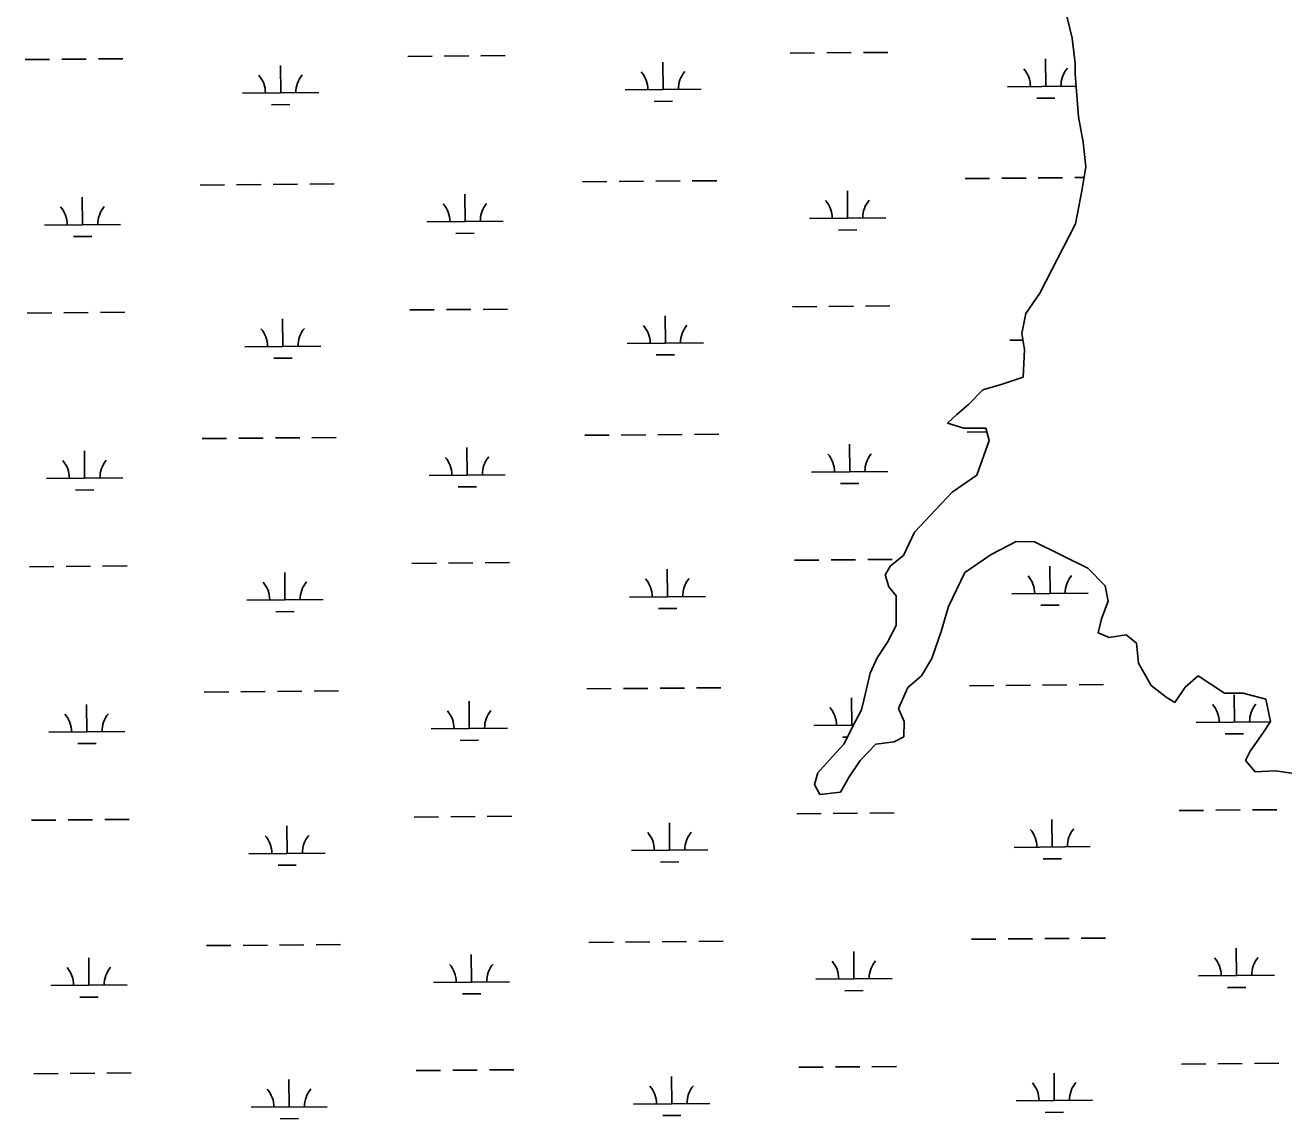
# Model space of a CAD drawing. Extents: x 3568792 to 3606828, y 529143 to 554785.
# Drawn here: x 3592987 to 3594639, y 543811 to 545246 of the extents above; entities that cross this region are included whole.
import ezdxf

# ---------------------------------------------------------------- set-up
doc = ezdxf.new("R2010")
doc.units = 0
doc.layers.add('V-TOPO-SHOR', color=7, linetype='Continuous')
doc.layers.add('V-WETL-SWMP', color=7, linetype='Continuous')

msp = doc.modelspace()

# ---------------------------------------------------------------- linework, layer by layer
at = {"layer": 'V-TOPO-SHOR'}
for p, q in [((3594351.5, 545268.6), (3594360.9, 545229.1)), ((3594360.9, 545229.1), (3594364.8, 545195.6)), ((3594364.8, 545195.6), (3594365.2, 545182.3)), ((3594365.2, 545182.3), (3594369.2, 545125.8)), ((3594369.2, 545125.8), (3594375.5, 545092.6)), ((3594375.5, 545092.6), (3594379.1, 545060)), ((3594379.1, 545060), (3594374.1, 545031.2)), ((3594374.1, 545030.7), (3594365.4, 544985.3)), ((3594374.1, 545031.2), (3594374.1, 545030.7)), ((3594365.4, 544985.3), (3594318.8, 544894.5)), ((3594318.8, 544894.5), (3594300.4, 544867.7)), ((3594300.4, 544867.7), (3594295, 544841.3)), ((3594295, 544841.3), (3594298.6, 544820.5)), ((3594298.6, 544820.5), (3594296.7, 544783.9)), ((3594296.7, 544783.9), (3594267.8, 544774.5)), ((3594243.8, 544767.3), (3594225.2, 544748.1)), ((3594267.8, 544774.5), (3594243.8, 544767.3)), ((3594225.2, 544748.1), (3594209.9, 544735.3)), ((3594209.9, 544735.3), (3594197.6, 544723.7)), ((3594197.6, 544723.7), (3594219, 544717.3)), ((3594219, 544717.3), (3594247.6, 544717.2)), ((3594247.6, 544717.2), (3594252, 544701.1)), ((3594252, 544701.1), (3594236.2, 544655.6)), ((3594236.2, 544655.6), (3594203.5, 544633.1)), ((3594203.5, 544633.1), (3594154, 544580.6)), ((3594154, 544580.6), (3594139.6, 544550.1)), ((3594254.6, 544551.4), (3594287.4, 544568.3)), ((3594287.4, 544568.3), (3594311.6, 544568.1)), ((3594311.6, 544568.1), (3594381.6, 544533.6)), ((3594139.6, 544550.1), (3594122.9, 544536.6)), ((3594220.2, 544528), (3594254.6, 544551.4)), ((3594122.9, 544536.6), (3594115.9, 544524.9)), ((3594381.6, 544533.6), (3594404.4, 544510.4)), ((3594115.9, 544524.9), (3594120.4, 544509.1)), ((3594198.8, 544483.4), (3594220.2, 544528)), ((3594120.4, 544509.1), (3594130.2, 544497.3)), ((3594404.4, 544510.4), (3594408.3, 544490.1)), ((3594130.2, 544497.3), (3594130.2, 544458.1)), ((3594189.1, 544450.4), (3594198.8, 544483.4)), ((3594408.3, 544490.1), (3594399.5, 544466.9)), ((3594399.5, 544466.9), (3594395.3, 544448.8)), ((3594130.2, 544458.1), (3594118.8, 544436.2)), ((3594176.9, 544414.9), (3594189.1, 544450.4)), ((3594395.3, 544448.8), (3594409.4, 544442.4)), ((3594118.8, 544436.2), (3594105.2, 544416)), ((3594409.4, 544442.4), (3594431.7, 544446)), ((3594431.7, 544446), (3594445.3, 544434.9)), ((3594445.3, 544434.9), (3594448.1, 544409)), ((3594105.2, 544416), (3594096.1, 544395.7)), ((3594163.4, 544392.4), (3594176.9, 544414.9)), ((3594448.1, 544409), (3594464.9, 544379.4)), ((3594096.1, 544395.7), (3594087.7, 544360.4)), ((3594145.6, 544376.8), (3594163.4, 544392.4)), ((3594509.5, 544377.2), (3594526.2, 544392.4)), ((3594526.2, 544392.4), (3594561.1, 544369.3)), ((3594133.1, 544349.3), (3594145.6, 544376.8)), ((3594464.9, 544379.4), (3594484.2, 544364.4)), ((3594495.7, 544357.3), (3594509.5, 544377.2)), ((3594561.1, 544369.3), (3594585.6, 544369.7)), ((3594585.6, 544369.7), (3594615, 544361.4)), ((3594087.7, 544360.4), (3594084.5, 544347.6)), ((3594140.7, 544332.4), (3594133.1, 544349.3)), ((3594484.2, 544364.4), (3594495.7, 544357.3)), ((3594615, 544361.4), (3594621.5, 544332.4)), ((3594076.7, 544332.6), (3594061.3, 544302.7)), ((3594084.5, 544347.6), (3594076.7, 544332.6)), ((3594140.4, 544312.4), (3594140.7, 544332.4)), ((3594621.5, 544332.4), (3594611.3, 544316.8)), ((3594611.3, 544316.8), (3594594.6, 544293.6)), ((3594061.3, 544302.7), (3594042.5, 544282.1)), ((3594082.9, 544281.2), (3594103.5, 544302.4)), ((3594103.5, 544302.4), (3594127.6, 544305.8)), ((3594127.6, 544305.8), (3594140.4, 544312.4)), ((3594594.6, 544293.6), (3594588.7, 544281.3)), ((3594042.5, 544282.1), (3594027.3, 544264.8)), ((3594068.5, 544259.8), (3594082.9, 544281.2)), ((3594588.7, 544281.3), (3594601.3, 544266.3)), ((3594601.3, 544266.3), (3594627.8, 544267.4)), ((3594627.8, 544267.4), (3594666.9, 544262.1)), ((3594027.3, 544264.8), (3594022.8, 544249.6)), ((3594057.3, 544239.7), (3594068.5, 544259.8)), ((3594022.8, 544249.6), (3594030.2, 544236.6)), ((3594030.2, 544236.6), (3594057.3, 544239.7))]:
    msp.add_line(p, q, dxfattribs=at)
at = {"layer": 'V-WETL-SWMP'}
for p, q in [((3594351.5, 545268.6), (3594360.9, 545229.1)), ((3594360.9, 545229.1), (3594364.8, 545195.6)), ((3593991.2, 545209.2), (3594023.2, 545209.5)), ((3594039.2, 545209.6), (3594071.2, 545209.9)), ((3594087.2, 545210), (3594119.2, 545210.3)), ((3592987.4, 545200.8), (3593019.4, 545201)), ((3593035.4, 545201.2), (3593067.4, 545201.4)), ((3593083.4, 545201.6), (3593115.4, 545201.8)), ((3593322.6, 545157.2), (3593322.3, 545193.2)), ((3593489.3, 545205), (3593521.3, 545205.3)), ((3593537.3, 545205.4), (3593569.3, 545205.7)), ((3593585.3, 545205.8), (3593617.3, 545206.1)), ((3593824.5, 545161.4), (3593824.2, 545197.4)), ((3594326.4, 545165.6), (3594326.1, 545201.6)), ((3594364.8, 545195.6), (3594365.2, 545182.3)), ((3594365.2, 545182.3), (3594369.2, 545125.8)), ((3593774.5, 545161), (3593874.5, 545161.8)), ((3594276.4, 545165.2), (3594366.4, 545166)), ((3593272.6, 545156.7), (3593372.6, 545157.6)), ((3593310.7, 545141.6), (3593334.7, 545141.8)), ((3593812.6, 545145.9), (3593836.6, 545146.1)), ((3594314.5, 545150.1), (3594338.5, 545150.3)), ((3594369.2, 545125.8), (3594375.5, 545092.6)), ((3594375.5, 545092.6), (3594379.1, 545060)), ((3594379.1, 545060), (3594374.1, 545031.2)), ((3594220.6, 545044.7), (3594252.6, 545044.9)), ((3594268.6, 545045.1), (3594300.5, 545045.3)), ((3594316.5, 545045.5), (3594348.5, 545045.7)), ((3594364.5, 545045.9), (3594376.7, 545046)), ((3593216.8, 545036.2), (3593248.8, 545036.5)), ((3593264.8, 545036.6), (3593296.8, 545036.9)), ((3593312.8, 545037), (3593344.8, 545037.3)), ((3593360.8, 545037.4), (3593392.8, 545037.7)), ((3593718.7, 545040.4), (3593750.7, 545040.7)), ((3593766.7, 545040.8), (3593798.7, 545041.1)), ((3593814.7, 545041.2), (3593846.7, 545041.5)), ((3593862.7, 545041.6), (3593894.7, 545041.9)), ((3594066.4, 544992.6), (3594066.1, 545028.6)), ((3594374.1, 545030.7), (3594365.4, 544985.3)), ((3594374.1, 545031.2), (3594374.1, 545030.7)), ((3593062.6, 544984.1), (3593062.3, 545020.1)), ((3593564.5, 544988.4), (3593564.2, 545024.4)), ((3594016.4, 544992.2), (3594116.4, 544993)), ((3593012.6, 544983.7), (3593112.6, 544984.6)), ((3593514.5, 544988), (3593614.5, 544988.8)), ((3594054.5, 544977.1), (3594078.5, 544977.3)), ((3594365.4, 544985.3), (3594318.8, 544894.5)), ((3593050.7, 544968.6), (3593074.7, 544968.8)), ((3593552.6, 544972.8), (3593576.6, 544973.1)), ((3594318.8, 544894.5), (3594300.4, 544867.7)), ((3594090, 544877.4), (3594122, 544877.6)), ((3592990.2, 544868.1), (3593022.2, 544868.4)), ((3593038.2, 544868.5), (3593070.2, 544868.8)), ((3593086.2, 544868.9), (3593118.2, 544869.2)), ((3593492.1, 544872.3), (3593524.1, 544872.6)), ((3593540.1, 544872.7), (3593572.1, 544873)), ((3593588.1, 544873.1), (3593620.1, 544873.4)), ((3593827.3, 544828.7), (3593827, 544864.7)), ((3593994, 544876.6), (3594026, 544876.8)), ((3594042, 544877), (3594074, 544877.2)), ((3594300.4, 544867.7), (3594295, 544841.3)), ((3593325.4, 544824.5), (3593325.1, 544860.5)), ((3593777.3, 544828.3), (3593877.3, 544829.2)), ((3594279.2, 544832.5), (3594296.5, 544832.7)), ((3594295, 544841.3), (3594298.6, 544820.5)), ((3593275.4, 544824.1), (3593375.4, 544824.9)), ((3593815.4, 544813.2), (3593839.4, 544813.4)), ((3594298.6, 544820.5), (3594296.7, 544783.9)), ((3593313.5, 544809), (3593337.5, 544809.2)), ((3594296.7, 544783.9), (3594267.8, 544774.5)), ((3594243.8, 544767.3), (3594225.2, 544748.1)), ((3594267.8, 544774.5), (3594243.8, 544767.3)), ((3594225.2, 544748.1), (3594209.9, 544735.3)), ((3594209.9, 544735.3), (3594197.6, 544723.7)), ((3594197.6, 544723.7), (3594219, 544717.3)), ((3594219, 544717.3), (3594247.6, 544717.2)), ((3594247.6, 544717.2), (3594252, 544701.1)), ((3593219.6, 544703.5), (3593251.6, 544703.8)), ((3593267.6, 544703.9), (3593299.6, 544704.2)), ((3593315.6, 544704.3), (3593347.6, 544704.6)), ((3593363.6, 544704.7), (3593395.6, 544705)), ((3593721.5, 544707.8), (3593753.5, 544708)), ((3593769.5, 544708.2), (3593801.5, 544708.4)), ((3593817.5, 544708.6), (3593849.5, 544708.8)), ((3593865.5, 544709), (3593897.5, 544709.2)), ((3594069.2, 544660), (3594068.9, 544696)), ((3594223.4, 544712), (3594249, 544712.2)), ((3594252, 544701.1), (3594236.2, 544655.6)), ((3593065.4, 544651.5), (3593065.1, 544687.5)), ((3593567.3, 544655.7), (3593567, 544691.7)), ((3593015.4, 544651.1), (3593115.4, 544651.9)), ((3593517.3, 544655.3), (3593617.3, 544656.1)), ((3594019.2, 544659.5), (3594119.2, 544660.4)), ((3594236.2, 544655.6), (3594203.5, 544633.1)), ((3593053.6, 544636), (3593077.5, 544636.2)), ((3593555.4, 544640.2), (3593579.4, 544640.4)), ((3594057.3, 544644.4), (3594081.3, 544644.6)), ((3594203.5, 544633.1), (3594154, 544580.6)), ((3594154, 544580.6), (3594139.6, 544550.1)), ((3594254.6, 544551.4), (3594287.4, 544568.3)), ((3594287.4, 544568.3), (3594311.6, 544568.1)), ((3594311.6, 544568.1), (3594381.6, 544533.6)), ((3594139.6, 544550.1), (3594122.9, 544536.6)), ((3594220.2, 544528), (3594254.6, 544551.4)), ((3592993, 544535.4), (3593025, 544535.7)), ((3593041, 544535.8), (3593073, 544536.1)), ((3593089, 544536.2), (3593121, 544536.5)), ((3593494.9, 544539.7), (3593526.9, 544539.9)), ((3593542.9, 544540.1), (3593574.9, 544540.3)), ((3593590.9, 544540.5), (3593622.9, 544540.8)), ((3593830.1, 544496.1), (3593829.8, 544532.1)), ((3593996.8, 544543.9), (3594028.8, 544544.2)), ((3594044.8, 544544.3), (3594076.8, 544544.6)), ((3594092.8, 544544.7), (3594124.8, 544545)), ((3594122.9, 544536.6), (3594115.9, 544524.9)), ((3594332, 544500.3), (3594331.7, 544536.3)), ((3594381.6, 544533.6), (3594404.4, 544510.4)), ((3593328.2, 544491.8), (3593327.9, 544527.8)), ((3594115.9, 544524.9), (3594120.4, 544509.1)), ((3594198.8, 544483.4), (3594220.2, 544528)), ((3594120.4, 544509.1), (3594130.2, 544497.3)), ((3594282, 544499.9), (3594382, 544500.7)), ((3594404.4, 544510.4), (3594408.3, 544490.1)), ((3593278.2, 544491.4), (3593378.2, 544492.3)), ((3593780.1, 544495.6), (3593880.1, 544496.5)), ((3594130.2, 544497.3), (3594130.2, 544458.1)), ((3594189.1, 544450.4), (3594198.8, 544483.4)), ((3594320.1, 544484.8), (3594344.1, 544485)), ((3594408.3, 544490.1), (3594399.5, 544466.9)), ((3593316.3, 544476.3), (3593340.3, 544476.5)), ((3593818.2, 544480.5), (3593842.2, 544480.7)), ((3594399.5, 544466.9), (3594395.3, 544448.8)), ((3594130.2, 544458.1), (3594118.8, 544436.2)), ((3594176.9, 544414.9), (3594189.1, 544450.4)), ((3594395.3, 544448.8), (3594409.4, 544442.4)), ((3594118.8, 544436.2), (3594105.2, 544416)), ((3594409.4, 544442.4), (3594431.7, 544446)), ((3594431.7, 544446), (3594445.3, 544434.9)), ((3594445.3, 544434.9), (3594448.1, 544409)), ((3594105.2, 544416), (3594096.1, 544395.7)), ((3594163.4, 544392.4), (3594176.9, 544414.9)), ((3594448.1, 544409), (3594464.9, 544379.4)), ((3594096.1, 544395.7), (3594087.7, 544360.4)), ((3594145.6, 544376.8), (3594163.4, 544392.4)), ((3594509.5, 544377.2), (3594526.2, 544392.4)), ((3594526.2, 544392.4), (3594561.1, 544369.3)), ((3593222.4, 544370.9), (3593254.4, 544371.1)), ((3593270.4, 544371.3), (3593302.4, 544371.5)), ((3593318.4, 544371.7), (3593350.4, 544371.9)), ((3593366.4, 544372.1), (3593398.4, 544372.4)), ((3593724.3, 544375.1), (3593756.3, 544375.4)), ((3593772.3, 544375.5), (3593804.3, 544375.8)), ((3593820.3, 544375.9), (3593852.3, 544376.2)), ((3593868.3, 544376.3), (3593900.3, 544376.6)), ((3594133.1, 544349.3), (3594145.6, 544376.8)), ((3594226.2, 544379.3), (3594258.2, 544379.6)), ((3594274.2, 544379.7), (3594306.2, 544380)), ((3594322.2, 544380.1), (3594354.2, 544380.4)), ((3594370.2, 544380.5), (3594402.2, 544380.8)), ((3594464.9, 544379.4), (3594484.2, 544364.4)), ((3594495.7, 544357.3), (3594509.5, 544377.2)), ((3594561.1, 544369.3), (3594585.6, 544369.7)), ((3594573.9, 544331.5), (3594573.6, 544367.5)), ((3594585.6, 544369.7), (3594615, 544361.4)), ((3593068.2, 544318.8), (3593067.9, 544354.8)), ((3593570.1, 544323.1), (3593569.8, 544359.1)), ((3594072, 544327.3), (3594071.7, 544363.3)), ((3594087.7, 544360.4), (3594084.5, 544347.6)), ((3594140.7, 544332.4), (3594133.1, 544349.3)), ((3594484.2, 544364.4), (3594495.7, 544357.3)), ((3594615, 544361.4), (3594621.5, 544332.4)), ((3594076.7, 544332.6), (3594061.3, 544302.7)), ((3594084.5, 544347.6), (3594076.7, 544332.6)), ((3594140.4, 544312.4), (3594140.7, 544332.4)), ((3594621.5, 544332.4), (3594611.3, 544316.8)), ((3593018.2, 544318.4), (3593118.2, 544319.2)), ((3593520.1, 544322.6), (3593620.1, 544323.5)), ((3594022, 544326.9), (3594074, 544327.3)), ((3594523.9, 544331.1), (3594621.1, 544331.9)), ((3594562, 544316), (3594586, 544316.2)), ((3594611.3, 544316.8), (3594594.6, 544293.6)), ((3593056.4, 544303.3), (3593080.4, 544303.5)), ((3593558.2, 544307.5), (3593582.2, 544307.7)), ((3594061.3, 544302.7), (3594042.5, 544282.1)), ((3594060.1, 544311.8), (3594066, 544311.8)), ((3594082.9, 544281.2), (3594103.5, 544302.4)), ((3594103.5, 544302.4), (3594127.6, 544305.8)), ((3594127.6, 544305.8), (3594140.4, 544312.4)), ((3594594.6, 544293.6), (3594588.7, 544281.3)), ((3594042.5, 544282.1), (3594027.3, 544264.8)), ((3594068.5, 544259.8), (3594082.9, 544281.2)), ((3594588.7, 544281.3), (3594601.3, 544266.3)), ((3594601.3, 544266.3), (3594627.8, 544267.4)), ((3594627.8, 544267.4), (3594666.9, 544262.1)), ((3594027.3, 544264.8), (3594022.8, 544249.6)), ((3594057.3, 544239.7), (3594068.5, 544259.8)), ((3594022.8, 544249.6), (3594030.2, 544236.6)), ((3594030.2, 544236.6), (3594057.3, 544239.7)), ((3592995.8, 544202.8), (3593027.8, 544203)), ((3593043.8, 544203.2), (3593075.8, 544203.4)), ((3593091.8, 544203.6), (3593123.8, 544203.9)), ((3593497.7, 544207), (3593529.7, 544207.3)), ((3593545.7, 544207.4), (3593577.7, 544207.7)), ((3593593.7, 544207.8), (3593625.7, 544208.1)), ((3593999.6, 544211.2), (3594031.6, 544211.5)), ((3594047.6, 544211.6), (3594079.6, 544211.9)), ((3594095.6, 544212.1), (3594127.6, 544212.3)), ((3594334.8, 544167.6), (3594334.5, 544203.6)), ((3594501.5, 544215.5), (3594533.5, 544215.7)), ((3594549.5, 544215.9), (3594581.5, 544216.2)), ((3594597.5, 544216.3), (3594629.5, 544216.6)), ((3593331, 544159.2), (3593330.7, 544195.2)), ((3593832.9, 544163.4), (3593832.6, 544199.4)), ((3594284.8, 544167.2), (3594384.8, 544168.1)), ((3593281, 544158.7), (3593381, 544159.6)), ((3593782.9, 544163), (3593882.9, 544163.8)), ((3594322.9, 544152.1), (3594346.9, 544152.3)), ((3593319.1, 544143.6), (3593343.1, 544143.8)), ((3593821, 544147.9), (3593845, 544148.1)), ((3593225.2, 544038.2), (3593257.2, 544038.5)), ((3593273.2, 544038.6), (3593305.2, 544038.9)), ((3593321.2, 544039), (3593353.2, 544039.3)), ((3593369.2, 544039.4), (3593401.2, 544039.7)), ((3593727.1, 544042.4), (3593759.1, 544042.7)), ((3593775.1, 544042.8), (3593807.1, 544043.1)), ((3593823.1, 544043.2), (3593855.1, 544043.5)), ((3593871.1, 544043.7), (3593903.1, 544043.9)), ((3594229, 544046.7), (3594261, 544046.9)), ((3594277, 544047.1), (3594309, 544047.3)), ((3594325, 544047.5), (3594357, 544047.8)), ((3594373, 544047.9), (3594405, 544048.2)), ((3593071, 543986.2), (3593070.7, 544022.2)), ((3593572.9, 543990.4), (3593572.6, 544026.4)), ((3594074.8, 543994.6), (3594074.5, 544030.6)), ((3594576.7, 543998.9), (3594576.4, 544034.9)), ((3593021, 543985.7), (3593121, 543986.6)), ((3593522.9, 543990), (3593622.9, 543990.8)), ((3594024.8, 543994.2), (3594124.8, 543995)), ((3594526.7, 543998.4), (3594626.7, 543999.3)), ((3593059.2, 543970.6), (3593083.2, 543970.8)), ((3593561.1, 543974.9), (3593585.1, 543975.1)), ((3594062.9, 543979.1), (3594086.9, 543979.3)), ((3594564.8, 543983.3), (3594588.8, 543983.5)), ((3592998.6, 543870.1), (3593030.6, 543870.4)), ((3593046.6, 543870.5), (3593078.6, 543870.8)), ((3593094.6, 543870.9), (3593126.6, 543871.2)), ((3593500.5, 543874.3), (3593532.5, 543874.6)), ((3593548.5, 543874.7), (3593580.5, 543875)), ((3593596.5, 543875.2), (3593628.5, 543875.4)), ((3594002.4, 543878.6), (3594034.4, 543878.8)), ((3594050.4, 543879), (3594082.4, 543879.3)), ((3594098.4, 543879.4), (3594130.4, 543879.7)), ((3594337.6, 543835), (3594337.3, 543871)), ((3594504.3, 543882.8), (3594536.3, 543883.1)), ((3594552.3, 543883.2), (3594584.3, 543883.5)), ((3594600.3, 543883.6), (3594632.3, 543883.9)), ((3593333.8, 543826.5), (3593333.5, 543862.5)), ((3593835.7, 543830.7), (3593835.4, 543866.7)), ((3593283.8, 543826.1), (3593383.8, 543826.9)), ((3593785.7, 543830.3), (3593885.7, 543831.2)), ((3594287.6, 543834.6), (3594387.6, 543835.4)), ((3593322, 543811), (3593346, 543811.2)), ((3593823.8, 543815.2), (3593847.8, 543815.4)), ((3594325.7, 543819.4), (3594349.7, 543819.6))]:
    msp.add_line(p, q, dxfattribs=at)
for centre, start, end in [((3593267.4, 545157.2), 359.7115, 41.2552), ((3593377.8, 545158.1), 139.7115, 181.2552), ((3593769.2, 545161.4), 359.7115, 41.2552), ((3593879.7, 545162.3), 139.7115, 181.2552), ((3594271.1, 545165.6), 359.7115, 41.2552), ((3594381.6, 545166.6), 139.7115, 181.2552), ((3593509.3, 544988.4), 359.7115, 41.2552), ((3593619.7, 544989.3), 139.7115, 181.2552), ((3594011.1, 544992.6), 359.7115, 41.2552), ((3594121.6, 544993.6), 139.7115, 181.2552), ((3593007.4, 544984.2), 359.7115, 41.2552), ((3593117.9, 544985.1), 139.7115, 181.2552), ((3593270.2, 544824.5), 359.7115, 41.2552), ((3593380.6, 544825.4), 139.7115, 181.2552), ((3593772.1, 544828.7), 359.7115, 41.2552), ((3593882.5, 544829.7), 139.7115, 181.2552), ((3593622.5, 544656.7), 139.7115, 181.2552), ((3594014, 544660), 359.7115, 41.2552), ((3594124.4, 544660.9), 139.7115, 181.2552), ((3593010.2, 544651.5), 359.7115, 41.2552), ((3593120.7, 544652.4), 139.7115, 181.2552), ((3593512.1, 544655.7), 359.7115, 41.2552), ((3593273, 544491.8), 359.7115, 41.2552), ((3593383.4, 544492.8), 139.7115, 181.2552), ((3593774.9, 544496.1), 359.7115, 41.2552), ((3593885.3, 544497), 139.7115, 181.2552), ((3594276.7, 544500.3), 359.7115, 41.2552), ((3594387.2, 544501.2), 139.7115, 181.2552), ((3594016.8, 544327.3), 359.7115, 41.2552), ((3594518.7, 544331.5), 359.7115, 41.2552), ((3594629.1, 544332.5), 139.7115, 181.2552), ((3593013, 544318.8), 359.7115, 41.2552), ((3593123.5, 544319.8), 139.7115, 181.2552), ((3593514.9, 544323.1), 359.7115, 41.2552), ((3593625.4, 544324), 139.7115, 181.2552), ((3593777.7, 544163.4), 359.7115, 41.2552), ((3593888.1, 544164.3), 139.7115, 181.2552), ((3594279.6, 544167.6), 359.7115, 41.2552), ((3594390, 544168.6), 139.7115, 181.2552), ((3593275.8, 544159.2), 359.7115, 41.2552), ((3593386.3, 544160.1), 139.7115, 181.2552), ((3594521.5, 543998.9), 359.7115, 41.2552), ((3594631.9, 543999.8), 139.7115, 181.2552), ((3593015.8, 543986.2), 359.7115, 41.2552), ((3593126.3, 543987.1), 139.7115, 181.2552), ((3593517.7, 543990.4), 359.7115, 41.2552), ((3593628.2, 543991.3), 139.7115, 181.2552), ((3594019.6, 543994.6), 359.7115, 41.2552), ((3594130, 543995.6), 139.7115, 181.2552), ((3593780.5, 543830.7), 359.7115, 41.2552), ((3593891, 543831.7), 139.7115, 181.2552), ((3594282.4, 543835), 359.7115, 41.2552), ((3594392.8, 543835.9), 139.7115, 181.2552), ((3593278.6, 543826.5), 359.7115, 41.2552), ((3593389.1, 543827.4), 139.7115, 181.2552)]:
    msp.add_arc(centre, 35.2, start, end, dxfattribs=at)

doc.saveas('drawing.dxf')
